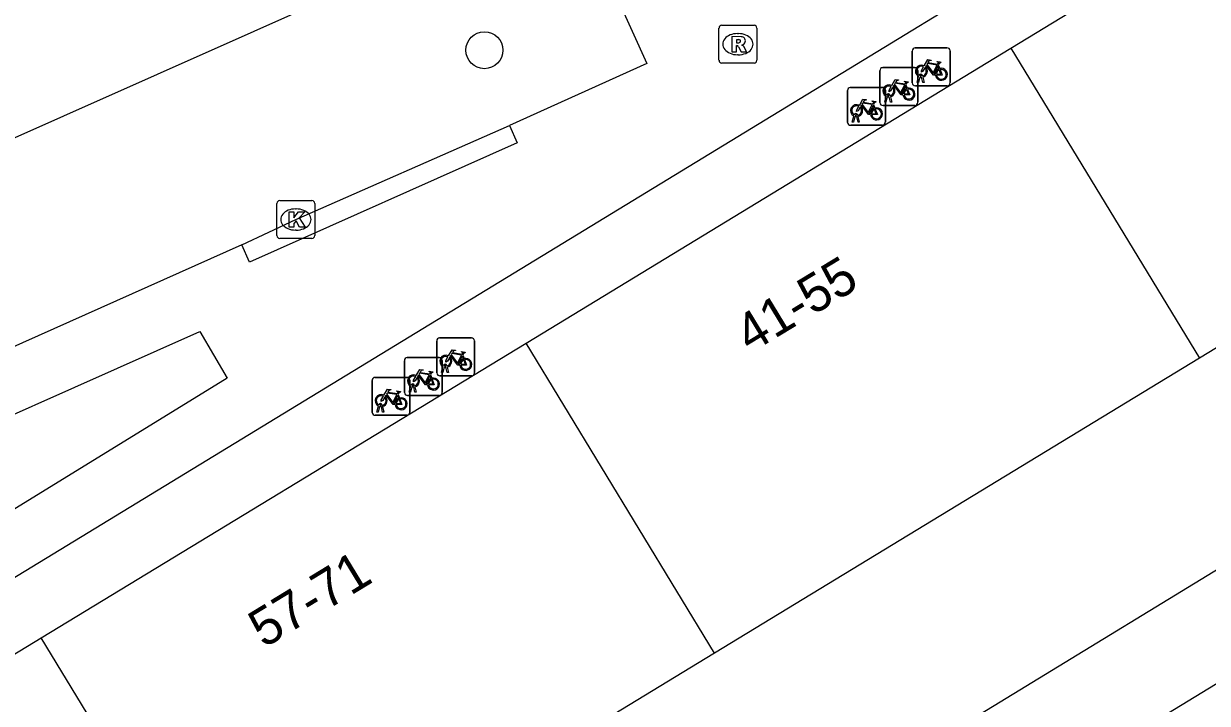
# Model space of a CAD drawing. Extents: x 159888 to 160757, y 384031 to 384746.
# Drawn here: x 160217.11 to 160248.39, y 384650.52 to 384668.49 of the extents above; entities that cross this region are included whole.
import ezdxf

# ---------------------------------------------------------------- set-up
doc = ezdxf.new("R2010")
doc.units = 0
for name, color, linetype in [('IMGEO_Boom', 7, 'Continuous'), ('IMGEO_Fietsenrek', 7, 'Continuous'), ('IMGEO_Kolk', 7, 'Continuous'), ('IMGEO_Pand', 7, 'Continuous'), ('IMGEO_Pand_nummerreeks', 7, 'Continuous'), ('IMGEO_Rijbaan_lokaal_open', 7, 'Continuous'), ('IMGEO_Rioolput', 7, 'Continuous'), ('IMGEO_Voetpad_gesloten', 7, 'Continuous'), ('IMGEO_Voetpad_open', 7, 'Continuous')]:
    doc.layers.add(name, color=color, linetype=linetype)

msp = doc.modelspace()

# ---------------------------------------------------------------- linework, layer by layer
at = {"layer": 'IMGEO_Boom'}
msp.add_circle((160229.286, 384667.785), 0.489, dxfattribs=at)
at = {"layer": 'IMGEO_Fietsenrek'}
for p, q in [((160240.597, 384666.921), (160240.597, 384667.762)), ((160240.597, 384667.762), (160240.597, 384666.921)), ((160240.672, 384667.846), (160241.513, 384667.846)), ((160241.513, 384667.846), (160240.672, 384667.846)), ((160241.597, 384667.771), (160241.597, 384666.93)), ((160241.597, 384666.93), (160241.597, 384667.771)), ((160239.74, 384666.398), (160239.74, 384667.239)), ((160239.74, 384667.239), (160239.74, 384666.398)), ((160239.815, 384667.323), (160240.656, 384667.323)), ((160240.656, 384667.323), (160239.815, 384667.323)), ((160240.74, 384667.248), (160240.74, 384666.407)), ((160240.74, 384666.407), (160240.74, 384667.248)), ((160241.284, 384667.395), (160241.32, 384667.3)), ((160240.427, 384666.872), (160240.463, 384666.777)), ((160241.522, 384666.846), (160240.681, 384666.846)), ((160240.681, 384666.846), (160241.522, 384666.846)), ((160240.724, 384666.93), (160240.763, 384667.09)), ((160240.758, 384666.93), (160240.724, 384666.93)), ((160240.793, 384667.078), (160240.758, 384666.93)), ((160240.835, 384667.102), (160240.834, 384667.106)), ((160240.876, 384666.93), (160240.842, 384667.072)), ((160240.866, 384667.113), (160240.867, 384667.106)), ((160240.874, 384667.076), (160240.909, 384666.93)), ((160240.909, 384666.93), (160240.876, 384666.93)), ((160238.884, 384665.876), (160238.884, 384666.717)), ((160238.884, 384666.717), (160238.884, 384665.876)), ((160238.959, 384666.801), (160239.8, 384666.801)), ((160239.8, 384666.801), (160238.959, 384666.801)), ((160239.867, 384666.407), (160239.906, 384666.567)), ((160239.884, 384666.726), (160239.884, 384665.885)), ((160239.884, 384665.885), (160239.884, 384666.726)), ((160239.936, 384666.555), (160239.901, 384666.407)), ((160239.978, 384666.579), (160239.977, 384666.583)), ((160240.019, 384666.407), (160239.985, 384666.549)), ((160240.009, 384666.59), (160240.01, 384666.583)), ((160240.017, 384666.553), (160240.052, 384666.407)), ((160239.571, 384666.35), (160239.607, 384666.255)), ((160240.665, 384666.323), (160239.824, 384666.323)), ((160239.824, 384666.323), (160240.665, 384666.323)), ((160239.901, 384666.407), (160239.867, 384666.407)), ((160240.052, 384666.407), (160240.019, 384666.407)), ((160239.011, 384665.885), (160239.05, 384666.045)), ((160239.045, 384665.885), (160239.011, 384665.885)), ((160239.08, 384666.033), (160239.045, 384665.885)), ((160239.122, 384666.057), (160239.121, 384666.061)), ((160239.163, 384665.885), (160239.129, 384666.027)), ((160239.153, 384666.068), (160239.154, 384666.061)), ((160239.161, 384666.031), (160239.196, 384665.885)), ((160239.196, 384665.885), (160239.163, 384665.885)), ((160239.809, 384665.801), (160238.968, 384665.801)), ((160238.968, 384665.801), (160239.809, 384665.801)), ((160228.026, 384659.252), (160228.026, 384660.093)), ((160228.026, 384660.093), (160228.026, 384659.252)), ((160228.101, 384660.177), (160228.942, 384660.177)), ((160228.942, 384660.177), (160228.101, 384660.177)), ((160229.026, 384660.102), (160229.026, 384659.261)), ((160229.026, 384659.261), (160229.026, 384660.102)), ((160227.247, 384659.656), (160228.088, 384659.656)), ((160228.088, 384659.656), (160227.247, 384659.656)), ((160228.713, 384659.726), (160228.749, 384659.631)), ((160227.172, 384658.731), (160227.172, 384659.572)), ((160227.172, 384659.572), (160227.172, 384658.731)), ((160228.153, 384659.261), (160228.192, 384659.421)), ((160228.172, 384659.581), (160228.172, 384658.74)), ((160228.172, 384658.74), (160228.172, 384659.581)), ((160228.222, 384659.409), (160228.187, 384659.261)), ((160228.264, 384659.433), (160228.263, 384659.437)), ((160228.305, 384659.261), (160228.271, 384659.403)), ((160228.295, 384659.444), (160228.296, 384659.437)), ((160228.303, 384659.407), (160228.338, 384659.261)), ((160226.318, 384658.21), (160226.318, 384659.051)), ((160226.318, 384659.051), (160226.318, 384658.21)), ((160226.393, 384659.135), (160227.234, 384659.135)), ((160227.234, 384659.135), (160226.393, 384659.135)), ((160227.318, 384659.06), (160227.318, 384658.219)), ((160227.318, 384658.219), (160227.318, 384659.06)), ((160227.859, 384659.205), (160227.895, 384659.11)), ((160228.951, 384659.177), (160228.11, 384659.177)), ((160228.11, 384659.177), (160228.951, 384659.177)), ((160228.187, 384659.261), (160228.153, 384659.261)), ((160228.338, 384659.261), (160228.305, 384659.261)), ((160227.299, 384658.74), (160227.338, 384658.9)), ((160227.333, 384658.74), (160227.299, 384658.74)), ((160227.368, 384658.888), (160227.333, 384658.74)), ((160227.41, 384658.912), (160227.409, 384658.916)), ((160227.451, 384658.74), (160227.417, 384658.882)), ((160227.441, 384658.923), (160227.442, 384658.916)), ((160227.449, 384658.886), (160227.484, 384658.74)), ((160227.484, 384658.74), (160227.451, 384658.74)), ((160226.445, 384658.219), (160226.484, 384658.379)), ((160226.556, 384658.391), (160226.555, 384658.395)), ((160226.587, 384658.402), (160226.588, 384658.395)), ((160227.005, 384658.684), (160227.041, 384658.589)), ((160228.097, 384658.656), (160227.256, 384658.656)), ((160227.256, 384658.656), (160228.097, 384658.656)), ((160227.243, 384658.135), (160226.402, 384658.135)), ((160226.402, 384658.135), (160227.243, 384658.135)), ((160226.479, 384658.219), (160226.445, 384658.219)), ((160226.514, 384658.367), (160226.479, 384658.219)), ((160226.597, 384658.219), (160226.563, 384658.361)), ((160226.595, 384658.365), (160226.63, 384658.219)), ((160226.63, 384658.219), (160226.597, 384658.219))]:
    msp.add_line(p, q, dxfattribs=at)
for points in [[(160240.91, 384667.372), (160241.005, 384667.536), (160241.091, 384667.522), (160241.093, 384667.513), (160241.037, 384667.502), (160241.01, 384667.457), (160241.266, 384667.416)], [(160241.266, 384667.416), (160241.291, 384667.465), (160241.285, 384667.469), (160241.262, 384667.473), (160241.25, 384667.48), (160241.249, 384667.483), (160241.251, 384667.488), (160241.346, 384667.473), (160241.348, 384667.463), (160241.338, 384667.45), (160241.326, 384667.444), (160241.312, 384667.45), (160241.284, 384667.395)], [(160240.931, 384667.32), (160240.879, 384667.23), (160240.839, 384667.205), (160240.84, 384667.252), (160240.895, 384667.346)], [(160241.206, 384667.128), (160241.156, 384667.128), (160240.965, 384667.379), (160240.946, 384667.347)], [(160241.253, 384667.391), (160240.996, 384667.432), (160240.979, 384667.403), (160241.146, 384667.183), (160241.253, 384667.391)], [(160241.301, 384667.293), (160241.271, 384667.37), (160241.162, 384667.152), (160241.205, 384667.152)], [(160241.235, 384667.152), (160241.355, 384667.151), (160241.311, 384667.265)], [(160241.331, 384667.272), (160241.386, 384667.127), (160241.236, 384667.127)], [(160240.074, 384666.797), (160240.022, 384666.707), (160239.982, 384666.682), (160239.983, 384666.729), (160240.038, 384666.823)], [(160240.053, 384666.849), (160240.148, 384667.013), (160240.234, 384666.999), (160240.236, 384666.99), (160240.18, 384666.979), (160240.153, 384666.934), (160240.409, 384666.893)], [(160240.349, 384666.605), (160240.299, 384666.605), (160240.108, 384666.856), (160240.089, 384666.824)], [(160240.396, 384666.868), (160240.139, 384666.909), (160240.122, 384666.88), (160240.289, 384666.66), (160240.396, 384666.868)], [(160240.444, 384666.77), (160240.414, 384666.847), (160240.305, 384666.629), (160240.348, 384666.629)], [(160240.409, 384666.893), (160240.434, 384666.942), (160240.428, 384666.946), (160240.405, 384666.95), (160240.393, 384666.957), (160240.392, 384666.96), (160240.394, 384666.965), (160240.489, 384666.95), (160240.491, 384666.94), (160240.481, 384666.927), (160240.469, 384666.921), (160240.455, 384666.927), (160240.427, 384666.872)], [(160240.378, 384666.629), (160240.498, 384666.628), (160240.454, 384666.742)], [(160240.474, 384666.749), (160240.529, 384666.604), (160240.379, 384666.604)], [(160239.218, 384666.275), (160239.166, 384666.185), (160239.126, 384666.16), (160239.127, 384666.207), (160239.182, 384666.301)], [(160239.197, 384666.327), (160239.292, 384666.491), (160239.378, 384666.477), (160239.38, 384666.468), (160239.324, 384666.457), (160239.297, 384666.412), (160239.553, 384666.371)], [(160239.493, 384666.083), (160239.443, 384666.083), (160239.252, 384666.334), (160239.233, 384666.302)], [(160239.54, 384666.346), (160239.283, 384666.387), (160239.266, 384666.358), (160239.433, 384666.138), (160239.54, 384666.346)], [(160239.588, 384666.248), (160239.558, 384666.325), (160239.449, 384666.107), (160239.492, 384666.107)], [(160239.522, 384666.107), (160239.642, 384666.106), (160239.598, 384666.22)], [(160239.618, 384666.227), (160239.673, 384666.082), (160239.523, 384666.082)], [(160239.553, 384666.371), (160239.578, 384666.42), (160239.572, 384666.424), (160239.549, 384666.428), (160239.537, 384666.435), (160239.536, 384666.438), (160239.538, 384666.443), (160239.633, 384666.428), (160239.635, 384666.418), (160239.625, 384666.405), (160239.613, 384666.399), (160239.599, 384666.405), (160239.571, 384666.35)], [(160228.36, 384659.651), (160228.308, 384659.561), (160228.268, 384659.536), (160228.269, 384659.583), (160228.324, 384659.677)], [(160228.339, 384659.703), (160228.434, 384659.867), (160228.52, 384659.853), (160228.522, 384659.844), (160228.466, 384659.833), (160228.439, 384659.788), (160228.695, 384659.747)], [(160228.635, 384659.459), (160228.585, 384659.459), (160228.394, 384659.71), (160228.375, 384659.678)], [(160228.682, 384659.722), (160228.425, 384659.763), (160228.408, 384659.734), (160228.575, 384659.514), (160228.682, 384659.722)], [(160228.73, 384659.624), (160228.7, 384659.701), (160228.591, 384659.483), (160228.634, 384659.483)], [(160228.695, 384659.747), (160228.72, 384659.796), (160228.714, 384659.8), (160228.691, 384659.804), (160228.679, 384659.811), (160228.678, 384659.814), (160228.68, 384659.819), (160228.775, 384659.804), (160228.777, 384659.794), (160228.767, 384659.781), (160228.755, 384659.775), (160228.741, 384659.781), (160228.713, 384659.726)], [(160227.485, 384659.182), (160227.58, 384659.346), (160227.666, 384659.332), (160227.668, 384659.323), (160227.612, 384659.312), (160227.585, 384659.267), (160227.841, 384659.226)], [(160228.664, 384659.483), (160228.784, 384659.482), (160228.74, 384659.596)], [(160228.76, 384659.603), (160228.815, 384659.458), (160228.665, 384659.458)], [(160227.506, 384659.13), (160227.454, 384659.04), (160227.414, 384659.015), (160227.415, 384659.062), (160227.47, 384659.156)], [(160227.781, 384658.938), (160227.731, 384658.938), (160227.54, 384659.189), (160227.521, 384659.157)], [(160227.828, 384659.201), (160227.571, 384659.242), (160227.554, 384659.213), (160227.721, 384658.993), (160227.828, 384659.201)], [(160227.876, 384659.103), (160227.846, 384659.18), (160227.737, 384658.962), (160227.78, 384658.962)], [(160227.81, 384658.962), (160227.93, 384658.961), (160227.886, 384659.075)], [(160227.906, 384659.082), (160227.961, 384658.937), (160227.811, 384658.937)], [(160227.841, 384659.226), (160227.866, 384659.275), (160227.86, 384659.279), (160227.837, 384659.283), (160227.825, 384659.29), (160227.824, 384659.293), (160227.826, 384659.298), (160227.921, 384659.283), (160227.923, 384659.273), (160227.913, 384659.26), (160227.901, 384659.254), (160227.887, 384659.26), (160227.859, 384659.205)], [(160226.631, 384658.661), (160226.726, 384658.825), (160226.812, 384658.811), (160226.814, 384658.802), (160226.758, 384658.791), (160226.731, 384658.746), (160226.987, 384658.705)], [(160226.974, 384658.68), (160226.717, 384658.721), (160226.7, 384658.692), (160226.867, 384658.472), (160226.974, 384658.68)], [(160226.987, 384658.705), (160227.012, 384658.754), (160227.006, 384658.758), (160226.983, 384658.762), (160226.971, 384658.769), (160226.97, 384658.772), (160226.972, 384658.777), (160227.067, 384658.762), (160227.069, 384658.752), (160227.059, 384658.739), (160227.047, 384658.733), (160227.033, 384658.739), (160227.005, 384658.684)], [(160226.652, 384658.609), (160226.6, 384658.519), (160226.56, 384658.494), (160226.561, 384658.541), (160226.616, 384658.635)], [(160226.927, 384658.417), (160226.877, 384658.417), (160226.686, 384658.668), (160226.667, 384658.636)], [(160227.022, 384658.582), (160226.992, 384658.659), (160226.883, 384658.441), (160226.926, 384658.441)], [(160226.956, 384658.441), (160227.076, 384658.44), (160227.032, 384658.554)], [(160227.052, 384658.561), (160227.107, 384658.416), (160226.957, 384658.416)]]:
    msp.add_lwpolyline(points, dxfattribs=at)
for centre, radius, start, end in [((160240.675, 384667.768), 0.0779, 92.4484, 184.2845), ((160240.675, 384667.768), 0.0779, 92.4484, 184.2845), ((160241.519, 384667.768), 0.0779, 2.4484, 94.2845), ((160241.519, 384667.768), 0.0779, 2.4484, 94.2845), ((160239.818, 384667.245), 0.0779, 92.4484, 184.2845), ((160239.818, 384667.245), 0.0779, 92.4484, 184.2845), ((160240.662, 384667.245), 0.0779, 2.4484, 94.2845), ((160240.662, 384667.245), 0.0779, 2.4484, 94.2845), ((160240.837, 384667.231), 0.159, 62.6766, 242.1369), ((160240.837, 384667.231), 0.129, 63.3192, 238.903), ((160240.817, 384667.102), 0.0499, 12.8025, 158.6934), ((160240.837, 384667.231), 0.129, 283.6043, 43.4302), ((160240.837, 384667.231), 0.159, 283.5766, 46.6042), ((160241.364, 384667.147), 0.159, 113.3408, 178.3217), ((160241.364, 384667.147), 0.159, 187.0065, 105.7708), ((160241.364, 384667.147), 0.129, 113.923, 177.9556), ((160241.364, 384667.147), 0.129, 188.6715, 104.5883), ((160239.98, 384666.708), 0.159, 62.6766, 242.1369), ((160239.98, 384666.708), 0.129, 63.3192, 238.903), ((160239.98, 384666.708), 0.159, 283.5766, 46.6042), ((160240.675, 384666.924), 0.0779, 182.4484, 274.2845), ((160240.675, 384666.924), 0.0779, 182.4484, 274.2845), ((160240.837, 384667.231), 0.159, 253.9967, 271.7867), ((160240.817, 384667.102), 0.0174, 12.8025, 163.4502), ((160240.837, 384667.231), 0.129, 253.415, 269.0204), ((160241.519, 384666.924), 0.0779, 272.4484, 4.2845), ((160241.519, 384666.924), 0.0779, 272.4484, 4.2845), ((160238.962, 384666.723), 0.0779, 92.4484, 184.2845), ((160238.962, 384666.723), 0.0779, 92.4484, 184.2845), ((160239.806, 384666.723), 0.0779, 2.4484, 94.2845), ((160239.806, 384666.723), 0.0779, 2.4484, 94.2845), ((160239.96, 384666.579), 0.0499, 12.8025, 158.6934), ((160239.98, 384666.708), 0.159, 253.9967, 271.7867), ((160239.96, 384666.579), 0.0174, 12.8025, 163.4502), ((160239.98, 384666.708), 0.129, 253.415, 269.0204), ((160239.98, 384666.708), 0.129, 283.6043, 43.4302), ((160240.507, 384666.624), 0.159, 113.3408, 178.3217), ((160240.507, 384666.624), 0.159, 187.0065, 105.7708), ((160240.507, 384666.624), 0.129, 113.923, 177.9556), ((160240.507, 384666.624), 0.129, 188.6715, 104.5883), ((160239.124, 384666.186), 0.159, 62.6766, 242.1369), ((160239.124, 384666.186), 0.129, 63.3192, 238.903), ((160239.124, 384666.186), 0.129, 283.6043, 43.4302), ((160239.124, 384666.186), 0.159, 283.5766, 46.6042), ((160239.651, 384666.102), 0.159, 113.3408, 178.3217), ((160239.651, 384666.102), 0.159, 187.0065, 105.7708), ((160239.651, 384666.102), 0.129, 113.923, 177.9556), ((160239.651, 384666.102), 0.129, 188.6715, 104.5883), ((160239.818, 384666.401), 0.0779, 182.4484, 274.2845), ((160239.818, 384666.401), 0.0779, 182.4484, 274.2845), ((160240.662, 384666.401), 0.0779, 272.4484, 4.2845), ((160240.662, 384666.401), 0.0779, 272.4484, 4.2845), ((160239.104, 384666.057), 0.0499, 12.8025, 158.6934), ((160239.124, 384666.186), 0.159, 253.9967, 271.7867), ((160239.104, 384666.057), 0.0174, 12.8025, 163.4502), ((160239.124, 384666.186), 0.129, 253.415, 269.0204), ((160239.806, 384665.879), 0.0779, 272.4484, 4.2845), ((160239.806, 384665.879), 0.0779, 272.4484, 4.2845), ((160238.962, 384665.879), 0.0779, 182.4484, 274.2845), ((160238.962, 384665.879), 0.0779, 182.4484, 274.2845), ((160228.104, 384660.099), 0.0779, 92.4484, 184.2845), ((160228.104, 384660.099), 0.0779, 92.4484, 184.2845), ((160228.948, 384660.099), 0.0779, 2.4484, 94.2845), ((160228.948, 384660.099), 0.0779, 2.4484, 94.2845), ((160227.25, 384659.578), 0.0779, 92.4484, 184.2845), ((160227.25, 384659.578), 0.0779, 92.4484, 184.2845), ((160228.094, 384659.578), 0.0779, 2.4484, 94.2845), ((160228.094, 384659.578), 0.0779, 2.4484, 94.2845), ((160228.266, 384659.562), 0.159, 62.6766, 242.1369), ((160228.266, 384659.562), 0.129, 63.3192, 238.903), ((160228.266, 384659.562), 0.129, 283.6043, 43.4302), ((160228.266, 384659.562), 0.159, 283.5766, 46.6042), ((160228.793, 384659.478), 0.159, 187.0065, 105.7708), ((160228.246, 384659.433), 0.0499, 12.8025, 158.6934), ((160228.266, 384659.562), 0.159, 253.9967, 271.7867), ((160228.246, 384659.433), 0.0174, 12.8025, 163.4502), ((160228.266, 384659.562), 0.129, 253.415, 269.0204), ((160228.793, 384659.478), 0.159, 113.3408, 178.3217), ((160228.793, 384659.478), 0.129, 113.923, 177.9556), ((160228.793, 384659.478), 0.129, 188.6715, 104.5883), ((160226.396, 384659.057), 0.0779, 92.4484, 184.2845), ((160226.396, 384659.057), 0.0779, 92.4484, 184.2845), ((160227.24, 384659.057), 0.0779, 2.4484, 94.2845), ((160227.24, 384659.057), 0.0779, 2.4484, 94.2845), ((160227.412, 384659.041), 0.159, 62.6766, 242.1369), ((160227.412, 384659.041), 0.129, 63.3192, 238.903), ((160227.412, 384659.041), 0.129, 283.6043, 43.4302), ((160227.412, 384659.041), 0.159, 283.5766, 46.6042), ((160227.939, 384658.957), 0.159, 113.3408, 178.3217), ((160227.939, 384658.957), 0.159, 187.0065, 105.7708), ((160227.939, 384658.957), 0.129, 113.923, 177.9556), ((160227.939, 384658.957), 0.129, 188.6715, 104.5883), ((160228.104, 384659.255), 0.0779, 182.4484, 274.2845), ((160228.104, 384659.255), 0.0779, 182.4484, 274.2845), ((160228.948, 384659.255), 0.0779, 272.4484, 4.2845), ((160228.948, 384659.255), 0.0779, 272.4484, 4.2845), ((160227.25, 384658.734), 0.0779, 182.4484, 274.2845), ((160227.25, 384658.734), 0.0779, 182.4484, 274.2845), ((160227.392, 384658.912), 0.0499, 12.8025, 158.6934), ((160227.412, 384659.041), 0.159, 253.9967, 271.7867), ((160227.392, 384658.912), 0.0174, 12.8025, 163.4502), ((160227.412, 384659.041), 0.129, 253.415, 269.0204), ((160228.094, 384658.734), 0.0779, 272.4484, 4.2845), ((160228.094, 384658.734), 0.0779, 272.4484, 4.2845), ((160226.558, 384658.52), 0.159, 62.6766, 242.1369), ((160226.558, 384658.52), 0.129, 63.3192, 238.903), ((160226.538, 384658.391), 0.0499, 12.8025, 158.6934), ((160226.538, 384658.391), 0.0174, 12.8025, 163.4502), ((160226.558, 384658.52), 0.129, 253.415, 269.0204), ((160226.558, 384658.52), 0.129, 283.6043, 43.4302), ((160226.558, 384658.52), 0.159, 283.5766, 46.6042), ((160227.085, 384658.436), 0.159, 113.3408, 178.3217), ((160227.085, 384658.436), 0.159, 187.0065, 105.7708), ((160227.085, 384658.436), 0.129, 113.923, 177.9556), ((160227.085, 384658.436), 0.129, 188.6715, 104.5883), ((160226.396, 384658.213), 0.0779, 182.4484, 274.2845), ((160226.396, 384658.213), 0.0779, 182.4484, 274.2845), ((160226.558, 384658.52), 0.159, 253.9967, 271.7867), ((160227.24, 384658.213), 0.0779, 272.4484, 4.2845), ((160227.24, 384658.213), 0.0779, 272.4484, 4.2845)]:
    msp.add_arc(centre, radius, start, end, dxfattribs=at)
at = {"layer": 'IMGEO_Kolk'}
for p, q in [((160223.802, 384662.882), (160223.802, 384663.734)), ((160223.877, 384663.808), (160224.729, 384663.808)), ((160224.803, 384663.734), (160224.803, 384662.882)), ((160224.29, 384663.588), (160224.315, 384663.588)), ((160224.729, 384662.808), (160223.877, 384662.808)), ((160224.313, 384663.028), (160224.288, 384663.028))]:
    msp.add_line(p, q, dxfattribs=at)
for points in [[(160223.802, 384662.882), (160223.802, 384663.734)], [(160223.877, 384663.808), (160224.729, 384663.808)], [(160224.803, 384663.734), (160224.803, 384662.882)], [(160224.123, 384663.508), (160224.246, 384663.508), (160224.246, 384663.357), (160224.376, 384663.508), (160224.54, 384663.508), (160224.394, 384663.357), (160224.547, 384663.108), (160224.395, 384663.108), (160224.31, 384663.272), (160224.246, 384663.205), (160224.246, 384663.108), (160224.123, 384663.108), (160224.123, 384663.508)], [(160224.729, 384662.808), (160223.877, 384662.808)]]:
    msp.add_lwpolyline(points, dxfattribs=at)
for centre, start, end in [((160223.879, 384663.732), 91.552, 178.448), ((160223.879, 384663.732), 91.552, 178.448), ((160224.727, 384663.732), 1.552, 88.448), ((160224.727, 384663.732), 1.552, 88.448), ((160223.879, 384662.884), 181.552, 268.448), ((160223.879, 384662.884), 181.552, 268.448), ((160224.727, 384662.884), 271.552, 358.448), ((160224.727, 384662.884), 271.552, 358.448)]:
    msp.add_arc(centre, 0.0765, start, end, dxfattribs=at)
for centre, major_axis, ratio, start_param, end_param in [((160224.289, 384663.308), (-0.387, 0.002), 0.722429, 4.712389, 7.853982), ((160224.314, 384663.308), (-0.39, 0.002), 0.717154, 1.570796, 4.712389)]:
    msp.add_ellipse(centre, major_axis=major_axis, ratio=ratio, start_param=start_param, end_param=end_param, dxfattribs=at)
at = {"layer": 'IMGEO_Pand'}
for points in [[(160243.201, 384667.839), (160256.015, 384675.636)], [(160230.387, 384660.042), (160243.201, 384667.839)], [(160243.201, 384667.839), (160248.186, 384659.641)], [(160261, 384667.439), (160248.186, 384659.641)], [(160217.573, 384652.244), (160230.387, 384660.042)], [(160235.372, 384651.844), (160230.387, 384660.042)], [(160248.186, 384659.641), (160235.372, 384651.844)], [(160222.558, 384644.046), (160209.744, 384636.249), (160208.304, 384638.617), (160208.053, 384638.464), (160206.212, 384641.49), (160204.766, 384641.118), (160203.286, 384643.551), (160217.573, 384652.244)], [(160222.558, 384644.046), (160217.573, 384652.244)], [(160235.372, 384651.844), (160222.558, 384644.046)]]:
    msp.add_lwpolyline(points, dxfattribs=at)
at = {"layer": 'IMGEO_Rijbaan_lokaal_open'}
msp.add_lwpolyline([(160198.72, 384657.406), (160200.516, 384658.199), (160233.262, 384672.777)], dxfattribs=at)
at = {"layer": 'IMGEO_Rioolput'}
for p, q in [((160235.562, 384668.444), (160236.414, 384668.444)), ((160235.487, 384667.518), (160235.487, 384668.37)), ((160235.975, 384668.224), (160236, 384668.224)), ((160236.488, 384668.37), (160236.488, 384667.518)), ((160235.998, 384667.664), (160235.973, 384667.664)), ((160236.414, 384667.444), (160235.562, 384667.444))]:
    msp.add_line(p, q, dxfattribs=at)
for points in [[(160235.562, 384668.444), (160236.414, 384668.444)], [(160235.487, 384667.518), (160235.487, 384668.37)], [(160236.076, 384668.142), (160235.824, 384668.144), (160235.824, 384667.744)], [(160236.488, 384668.37), (160236.488, 384667.518)], [(160235.824, 384667.744), (160235.948, 384667.744), (160235.948, 384667.906), (160235.959, 384667.906)], [(160236.002, 384668.063), (160235.948, 384668.063), (160235.948, 384667.982)], [(160235.948, 384667.982), (160236, 384667.982)], [(160236.006, 384667.877), (160236.077, 384667.744), (160236.217, 384667.744), (160236.152, 384667.87)], [(160236.414, 384667.444), (160235.562, 384667.444)]]:
    msp.add_lwpolyline(points, dxfattribs=at)
for centre, radius, start, end in [((160235.564, 384668.368), 0.0765, 91.552, 178.448), ((160235.564, 384668.368), 0.0765, 91.552, 178.448), ((160236.412, 384668.368), 0.0765, 1.552, 88.448), ((160236.412, 384668.368), 0.0765, 1.552, 88.448), ((160236.075, 384668.032), 0.109, 350.3612, 89.416), ((160235.958, 384667.853), 0.0533, 26.0293, 88.6989), ((160235.984, 384668.171), 0.19, 274.7715, 282.9687), ((160236.008, 384667.967), 0.0964, 77.0061, 93.1865), ((160236.022, 384668.024), 0.0378, 276.6634, 79.6772), ((160236.073, 384668.032), 0.112, 277.5842, 350.9817), ((160236.057, 384667.817), 0.108, 29.5134, 73.7905), ((160235.564, 384667.52), 0.0765, 181.552, 268.448), ((160235.564, 384667.52), 0.0765, 181.552, 268.448), ((160236.412, 384667.52), 0.0765, 271.552, 358.448), ((160236.412, 384667.52), 0.0765, 271.552, 358.448)]:
    msp.add_arc(centre, radius, start, end, dxfattribs=at)
for centre, major_axis, ratio, start_param, end_param in [((160235.974, 384667.944), (-0.387, 0.002), 0.722429, 4.712389, 7.853982), ((160235.999, 384667.944), (-0.39, 0.002), 0.717154, 1.570796, 4.712389)]:
    msp.add_ellipse(centre, major_axis=major_axis, ratio=ratio, start_param=start_param, end_param=end_param, dxfattribs=at)
at = {"layer": 'IMGEO_Voetpad_gesloten'}
for points in [[(160273.725, 384600.111), (160290.976, 384610.866), (160291.528, 384611.183), (160292.129, 384613.093), (160281.338, 384630.928), (160267.258, 384653.953), (160262.987, 384661.364), (160261.252, 384661.738), (160209.474, 384630.138)], [(160259.476, 384657.646), (160243.075, 384647.641)]]:
    msp.add_lwpolyline(points, dxfattribs=at)
at = {"layer": 'IMGEO_Voetpad_open'}
for points in [[(160201.065, 384644.22), (160258.508, 384679.247)], [(160232.416, 384670.006), (160233.578, 384667.437), (160229.948, 384665.795)], [(160229.948, 384665.795), (160230.151, 384665.339), (160223.078, 384662.181), (160222.875, 384662.637)], [(160222.875, 384662.637), (160224.303, 384663.307), (160229.948, 384665.795)], [(160222.875, 384662.637), (160210.027, 384656.902), (160202.71, 384653.658), (160201.474, 384656.439)], [(160202.241, 384652.886), (160203.68, 384652.473), (160204.187, 384652.524), (160221.768, 384660.347), (160222.484, 384659.112), (160212.332, 384652.868)]]:
    msp.add_lwpolyline(points, dxfattribs=at)

# ---------------------------------------------------------------- texts
at = {"layer": 'IMGEO_Pand_nummerreeks'}
for s, rotation, p in [('41-55', 31.2698, (160236.314, 384659.759)), ('57-71', 31.3544, (160223.46, 384651.962))]:
    msp.add_text(s, height=1, rotation=rotation, dxfattribs=at).set_placement(p)

doc.saveas('drawing.dxf')
